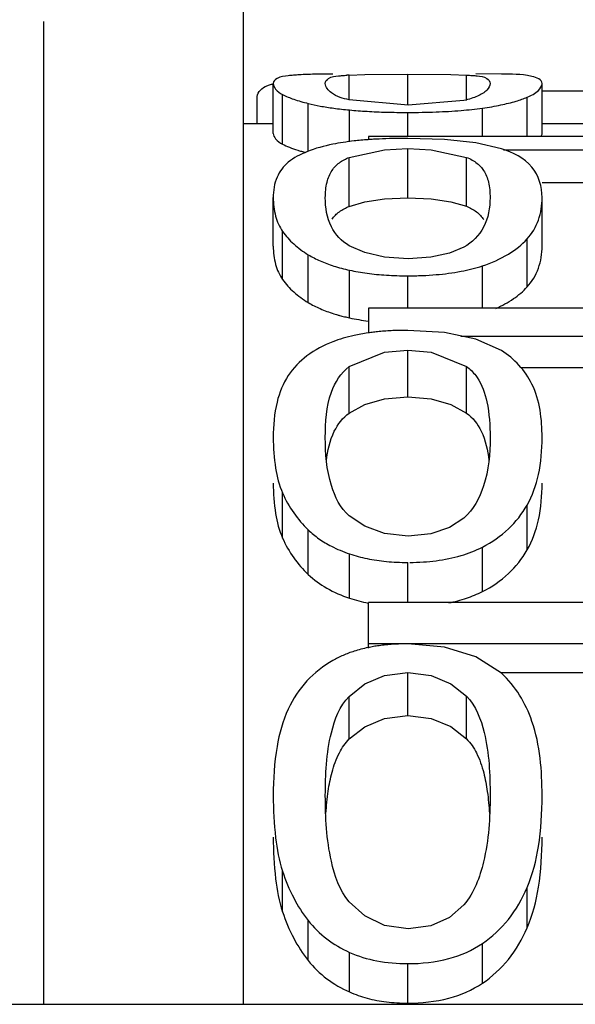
# Paper-space layout 'Sheet' of a CAD drawing. Header units: inches. Extents: x 0.2 to 10.8, y 0.2 to 8.3.
# Tile 400 of 545: x 7.3105 to 7.3238, y 4.6198 to 4.6434. Entities that reach past the tile are written whole.
import ezdxf

# ---------------------------------------------------------------- set-up
doc = ezdxf.new("R2010")
doc.units = ezdxf.units.IN
doc.header["$MEASUREMENT"] = 0
doc.layers.get('0').update_dxf_attribs({"lineweight": 5})

psp = doc.layouts.new('Sheet')

# ---------------------------------------------------------------- linework, layer by layer
at = {"color": 0, "linetype": 'ByBlock', "lineweight": -3}
for p, q in [((7.315877, 4.619786), (7.315877, 4.659785)), ((7.311077, 4.643397), (7.311077, 4.619786)), ((7.318416, 4.642106), (7.318789, 4.642118)), ((7.318416, 4.641512), (7.318416, 4.642106)), ((7.318789, 4.642118), (7.31982, 4.642126)), ((7.31982, 4.641385), (7.31982, 4.642126)), ((7.31982, 4.642126), (7.320859, 4.642118)), ((7.320859, 4.642118), (7.321232, 4.642106)), ((7.321232, 4.641497), (7.321232, 4.642106)), ((7.322071, 4.642126), (7.321458, 4.642133)), ((7.316592, 4.640707), (7.316592, 4.641905)), ((7.323048, 4.640707), (7.323048, 4.641905)), ((7.316815, 4.640447), (7.316815, 4.641641)), ((7.323048, 4.641732), (7.32425, 4.641732)), ((7.316201, 4.640934), (7.316201, 4.641546)), ((7.317432, 4.640271), (7.317432, 4.641425)), ((7.319834, 4.641385), (7.318417, 4.641512)), ((7.321169, 4.641497), (7.319834, 4.641385)), ((7.32269, 4.640632), (7.32269, 4.641574)), ((7.318423, 4.640507), (7.318423, 4.641268)), ((7.31982, 4.640632), (7.31982, 4.64121)), ((7.321615, 4.640632), (7.321615, 4.641313)), ((7.316592, 4.640935), (7.315877, 4.640935)), ((7.32425, 4.640935), (7.323048, 4.640935)), ((7.318877, 4.640632), (7.318877, 4.640551)), ((7.334877, 4.640632), (7.318877, 4.640632)), ((7.318416, 4.640128), (7.319261, 4.640314)), ((7.319261, 4.640314), (7.31982, 4.64034)), ((7.31982, 4.639161), (7.31982, 4.64034)), ((7.31982, 4.64034), (7.320387, 4.640314)), ((7.320387, 4.640314), (7.321232, 4.64013)), ((7.322119, 4.640312), (7.324957, 4.640312)), ((7.318416, 4.638952), (7.318416, 4.640128)), ((7.321232, 4.638954), (7.321232, 4.64013)), ((7.323048, 4.639524), (7.324176, 4.639524)), ((7.316592, 4.637997), (7.316592, 4.639163)), ((7.323048, 4.637997), (7.323048, 4.639163)), ((7.316815, 4.637195), (7.316815, 4.638351)), ((7.32269, 4.637017), (7.32269, 4.63817)), ((7.317432, 4.636642), (7.317432, 4.637791)), ((7.318423, 4.636275), (7.318423, 4.63742)), ((7.321615, 4.636504), (7.321615, 4.637524)), ((7.31982, 4.636504), (7.31982, 4.637285)), ((7.318877, 4.636504), (7.318877, 4.635906)), ((7.334877, 4.636504), (7.318877, 4.636504)), ((7.321097, 4.635839), (7.326047, 4.635839)), ((7.318416, 4.635103), (7.319261, 4.635451)), ((7.319261, 4.635451), (7.31982, 4.635501)), ((7.31982, 4.634378), (7.31982, 4.635501)), ((7.31982, 4.635501), (7.320387, 4.635451)), ((7.320387, 4.635451), (7.321232, 4.635106)), ((7.318416, 4.633986), (7.318416, 4.635103)), ((7.321232, 4.633989), (7.321232, 4.635106)), ((7.322543, 4.635086), (7.324581, 4.635086)), ((7.321455, 4.634887), (7.321488, 4.634841)), ((7.316815, 4.630986), (7.316815, 4.632068)), ((7.32269, 4.6307), (7.32269, 4.631779)), ((7.317432, 4.63011), (7.317432, 4.631182)), ((7.321615, 4.629701), (7.321615, 4.630767)), ((7.318423, 4.629541), (7.318423, 4.630606)), ((7.31982, 4.629438), (7.31982, 4.6304)), ((7.318877, 4.628343), (7.318877, 4.629438)), ((7.334877, 4.629438), (7.318877, 4.629438)), ((7.318877, 4.628449), (7.334877, 4.628449)), ((7.31982, 4.626723), (7.31982, 4.627754)), ((7.322071, 4.627754), (7.327942, 4.627754)), ((7.318416, 4.626159), (7.318416, 4.627183)), ((7.321232, 4.626163), (7.321232, 4.627188)), ((7.316815, 4.622006), (7.316815, 4.622982)), ((7.32269, 4.621622), (7.32269, 4.622593)), ((7.317432, 4.620835), (7.317432, 4.621796)), ((7.321615, 4.620292), (7.321615, 4.621247)), ((7.318423, 4.620082), (7.318423, 4.621034)), ((7.31982, 4.619814), (7.31982, 4.620763)), ((7.293877, 4.619786), (8.125877, 4.619786))]:
    psp.add_line(p, q, dxfattribs=at)
for points in [[(7.322071, 4.640334), (7.321458, 4.640477), (7.320701, 4.64056), (7.31982, 4.640586)], [(7.318416, 4.638952), (7.31879, 4.639062), (7.319262, 4.639136), (7.31982, 4.639161)], [(7.31982, 4.639161), (7.320386, 4.639136), (7.320858, 4.639063), (7.321232, 4.638954)], [(7.319834, 4.637694), (7.319267, 4.637735), (7.318792, 4.637847), (7.318417, 4.638009)], [(7.321169, 4.637973), (7.320824, 4.637826), (7.320379, 4.637729), (7.319834, 4.637694)], [(7.322071, 4.635488), (7.321458, 4.635762), (7.320701, 4.635924), (7.31982, 4.635975)], [(7.318416, 4.633986), (7.31879, 4.634191), (7.319262, 4.63433), (7.31982, 4.634378)], [(7.31982, 4.634378), (7.320386, 4.63433), (7.320858, 4.634193), (7.321232, 4.633989)], [(7.319834, 4.631031), (7.319267, 4.631093), (7.318792, 4.631269), (7.318417, 4.631523)], [(7.321169, 4.631466), (7.320824, 4.631236), (7.320379, 4.631084), (7.319834, 4.631031)], [(7.322071, 4.627737), (7.321458, 4.628133), (7.320701, 4.628368), (7.31982, 4.628444)], [(7.318416, 4.627183), (7.318789, 4.62748), (7.319261, 4.627683), (7.31982, 4.627754)], [(7.31982, 4.627754), (7.320387, 4.627683), (7.320859, 4.627483), (7.321232, 4.627188)], [(7.318416, 4.626159), (7.31879, 4.626453), (7.319262, 4.626652), (7.31982, 4.626723)], [(7.31982, 4.626723), (7.320386, 4.626653), (7.320858, 4.626456), (7.321232, 4.626163)], [(7.319834, 4.621596), (7.319267, 4.621679), (7.318792, 4.621912), (7.318417, 4.622251)], [(7.321169, 4.622175), (7.320824, 4.621869), (7.320379, 4.621667), (7.319834, 4.621596)]]:
    psp.add_lwpolyline(points, dxfattribs=at)
psp.add_arc((7.31874, 4.635113), 0.007001, 92.6535, 93.1141, dxfattribs=at)
for points, knots in [([(7.316953, 4.64209), (7.316861, 4.642079), (7.316717, 4.642077), (7.316592, 4.641955), (7.316592, 4.641905)], [0, 0, 0, 0, 0.646316, 1, 1, 1, 1]), ([(7.317217, 4.642112), (7.31717, 4.64211), (7.317082, 4.642104), (7.316994, 4.642095), (7.316953, 4.64209)], [0, 0, 0, 0, 0.532878, 1, 1, 1, 1]), ([(7.318024, 4.642132), (7.317876, 4.642131), (7.317607, 4.642128), (7.317338, 4.642119), (7.317217, 4.642112)], [0, 0, 0, 0, 0.550083, 1, 1, 1, 1]), ([(7.317842, 4.641905), (7.317842, 4.641954), (7.317941, 4.642075), (7.318077, 4.642078), (7.318158, 4.642087)], [0, 0, 0, 0, 0.375551, 1, 1, 1, 1]), ([(7.318158, 4.642087), (7.318189, 4.642091), (7.318257, 4.642097), (7.318324, 4.642101), (7.318359, 4.642103)], [0, 0, 0, 0, 0.470624, 1, 1, 1, 1]), ([(7.321232, 4.642106), (7.321278, 4.642104), (7.321363, 4.642099), (7.321449, 4.642092), (7.321488, 4.642087)], [0, 0, 0, 0, 0.536701, 1, 1, 1, 1]), ([(7.321488, 4.642087), (7.321568, 4.642078), (7.321704, 4.642075), (7.321799, 4.641953), (7.321799, 4.641905)], [0, 0, 0, 0, 0.622383, 1, 1, 1, 1]), ([(7.323048, 4.641905), (7.323048, 4.642004), (7.322601, 4.642151), (7.322316, 4.64212), (7.322071, 4.642126)], [0, 0, 0, 0, 0.287458, 1, 1, 1, 1]), ([(7.316201, 4.641546), (7.316201, 4.641603), (7.316238, 4.641728), (7.316344, 4.6418), (7.316401, 4.641829)], [0, 0, 0, 0, 0.470146, 1, 1, 1, 1]), ([(7.316401, 4.641829), (7.316427, 4.641841), (7.316483, 4.641865), (7.316541, 4.641884), (7.316571, 4.641892)], [0, 0, 0, 0, 0.470886, 1, 1, 1, 1]), ([(7.316592, 4.641905), (7.316592, 4.641856), (7.316651, 4.64174), (7.316753, 4.641674), (7.316815, 4.641641)], [0, 0, 0, 0, 0.411897, 1, 1, 1, 1]), ([(7.318417, 4.641512), (7.318266, 4.641544), (7.318034, 4.641606), (7.317842, 4.641816), (7.317842, 4.641905)], [0, 0, 0, 0, 0.635674, 1, 1, 1, 1]), ([(7.321799, 4.641905), (7.321799, 4.641847), (7.321711, 4.641706), (7.321579, 4.641637), (7.321496, 4.641601)], [0, 0, 0, 0, 0.391813, 1, 1, 1, 1]), ([(7.32269, 4.641574), (7.322787, 4.641615), (7.322939, 4.641687), (7.323048, 4.641842), (7.323048, 4.641905)], [0, 0, 0, 0, 0.625811, 1, 1, 1, 1]), ([(7.316815, 4.641641), (7.316901, 4.641596), (7.317104, 4.641514), (7.317314, 4.641454), (7.317432, 4.641425)], [0, 0, 0, 0, 0.442886, 1, 1, 1, 1]), ([(7.321496, 4.641601), (7.321448, 4.641579), (7.32134, 4.641539), (7.321229, 4.641511), (7.321169, 4.641497)], [0, 0, 0, 0, 0.462492, 1, 1, 1, 1]), ([(7.317432, 4.641425), (7.317526, 4.641401), (7.317729, 4.641358), (7.317934, 4.641326), (7.318044, 4.641312)], [0, 0, 0, 0, 0.465031, 1, 1, 1, 1]), ([(7.321615, 4.641313), (7.321764, 4.641334), (7.322036, 4.64138), (7.322304, 4.641445), (7.322424, 4.64148)], [0, 0, 0, 0, 0.54631, 1, 1, 1, 1]), ([(7.322424, 4.64148), (7.322472, 4.641495), (7.322561, 4.641523), (7.322649, 4.641557), (7.32269, 4.641574)], [0, 0, 0, 0, 0.52785, 1, 1, 1, 1]), ([(7.318044, 4.641312), (7.318105, 4.641303), (7.318231, 4.641288), (7.318358, 4.641274), (7.318423, 4.641268)], [0, 0, 0, 0, 0.485268, 1, 1, 1, 1]), ([(7.318423, 4.641268), (7.318492, 4.641262), (7.318633, 4.64125), (7.318774, 4.64124), (7.318847, 4.641236)], [0, 0, 0, 0, 0.488334, 1, 1, 1, 1]), ([(7.318847, 4.641236), (7.318922, 4.641232), (7.319076, 4.641224), (7.319231, 4.641218), (7.319309, 4.641216)], [0, 0, 0, 0, 0.489288, 1, 1, 1, 1]), ([(7.319309, 4.641216), (7.319393, 4.641214), (7.319563, 4.641211), (7.319733, 4.64121), (7.31982, 4.64121)], [0, 0, 0, 0, 0.489931, 1, 1, 1, 1]), ([(7.31982, 4.64121), (7.319937, 4.64121), (7.320165, 4.641211), (7.320392, 4.641218), (7.320503, 4.641222)], [0, 0, 0, 0, 0.514968, 1, 1, 1, 1]), ([(7.320503, 4.641222), (7.320702, 4.641229), (7.321074, 4.64125), (7.321444, 4.641289), (7.321615, 4.641313)], [0, 0, 0, 0, 0.536996, 1, 1, 1, 1]), ([(7.316592, 4.640707), (7.316592, 4.640659), (7.316651, 4.640544), (7.316753, 4.640479), (7.316815, 4.640447)], [0, 0, 0, 0, 0.410496, 1, 1, 1, 1]), ([(7.32303, 4.640634), (7.323036, 4.640646), (7.323045, 4.64067), (7.323048, 4.640695), (7.323048, 4.640707)], [0, 0, 0, 0, 0.518975, 1, 1, 1, 1]), ([(7.316815, 4.640447), (7.316868, 4.64042), (7.316988, 4.640367), (7.317111, 4.640324), (7.317178, 4.640303)], [0, 0, 0, 0, 0.458657, 1, 1, 1, 1]), ([(7.318024, 4.640445), (7.317812, 4.640402), (7.317436, 4.640304), (7.317086, 4.640121), (7.316953, 4.640012)], [0, 0, 0, 0, 0.55683, 1, 1, 1, 1]), ([(7.318534, 4.640524), (7.318445, 4.640514), (7.318275, 4.640492), (7.318105, 4.640462), (7.318024, 4.640445)], [0, 0, 0, 0, 0.518672, 1, 1, 1, 1]), ([(7.318868, 4.640555), (7.318811, 4.640551), (7.3187, 4.640542), (7.318589, 4.64053), (7.318534, 4.640524)], [0, 0, 0, 0, 0.509896, 1, 1, 1, 1]), ([(7.319132, 4.640571), (7.319087, 4.640569), (7.319, 4.640564), (7.318912, 4.640558), (7.318868, 4.640555)], [0, 0, 0, 0, 0.506867, 1, 1, 1, 1]), ([(7.31982, 4.640586), (7.319702, 4.640586), (7.319473, 4.640584), (7.319243, 4.640576), (7.319132, 4.640571)], [0, 0, 0, 0, 0.515019, 1, 1, 1, 1]), ([(7.317178, 4.640303), (7.317209, 4.640294), (7.317274, 4.640275), (7.317338, 4.640257), (7.317371, 4.640248)], [0, 0, 0, 0, 0.486831, 1, 1, 1, 1]), ([(7.323048, 4.639163), (7.323048, 4.639421), (7.32288, 4.640002), (7.322342, 4.640247), (7.322071, 4.640334)], [0, 0, 0, 0, 0.475817, 1, 1, 1, 1]), ([(7.316953, 4.640012), (7.316838, 4.639917), (7.316636, 4.639654), (7.316592, 4.63933), (7.316592, 4.639163)], [0, 0, 0, 0, 0.471701, 1, 1, 1, 1]), ([(7.318003, 4.639816), (7.318051, 4.639886), (7.318174, 4.640015), (7.318332, 4.640096), (7.318416, 4.640128)], [0, 0, 0, 0, 0.48534, 1, 1, 1, 1]), ([(7.321232, 4.64013), (7.321279, 4.640112), (7.321369, 4.640071), (7.321451, 4.640016), (7.321488, 4.639986)], [0, 0, 0, 0, 0.514952, 1, 1, 1, 1]), ([(7.321488, 4.639986), (7.321518, 4.639962), (7.321573, 4.639909), (7.32162, 4.639849), (7.321641, 4.639817)], [0, 0, 0, 0, 0.498998, 1, 1, 1, 1]), ([(7.317842, 4.639163), (7.317842, 4.639287), (7.31786, 4.639515), (7.317947, 4.639731), (7.318003, 4.639816)], [0, 0, 0, 0, 0.549121, 1, 1, 1, 1]), ([(7.321641, 4.639817), (7.321697, 4.639732), (7.321781, 4.639516), (7.321799, 4.639287), (7.321799, 4.639163)], [0, 0, 0, 0, 0.449741, 1, 1, 1, 1]), ([(7.316592, 4.639163), (7.316592, 4.639013), (7.316622, 4.638727), (7.316738, 4.638461), (7.316815, 4.638351)], [0, 0, 0, 0, 0.527483, 1, 1, 1, 1]), ([(7.318417, 4.638009), (7.318234, 4.638109), (7.31791, 4.638464), (7.317842, 4.638925), (7.317842, 4.639163)], [0, 0, 0, 0, 0.4674, 1, 1, 1, 1]), ([(7.321799, 4.639163), (7.321799, 4.638921), (7.321715, 4.638439), (7.321366, 4.638082), (7.321169, 4.637973)], [0, 0, 0, 0, 0.516621, 1, 1, 1, 1]), ([(7.32269, 4.63817), (7.322808, 4.638301), (7.322996, 4.638618), (7.323048, 4.638981), (7.323048, 4.639163)], [0, 0, 0, 0, 0.492073, 1, 1, 1, 1]), ([(7.318004, 4.638643), (7.318051, 4.638713), (7.318175, 4.63884), (7.318332, 4.63892), (7.318416, 4.638952)], [0, 0, 0, 0, 0.484452, 1, 1, 1, 1]), ([(7.321232, 4.638954), (7.321317, 4.638921), (7.321476, 4.63884), (7.3216, 4.638708), (7.321646, 4.638636)], [0, 0, 0, 0, 0.515854, 1, 1, 1, 1]), ([(7.316815, 4.638351), (7.316892, 4.638241), (7.317081, 4.638032), (7.317308, 4.637867), (7.317432, 4.637791)], [0, 0, 0, 0, 0.479969, 1, 1, 1, 1]), ([(7.321615, 4.637524), (7.321831, 4.637597), (7.322222, 4.637763), (7.322561, 4.638027), (7.32269, 4.63817)], [0, 0, 0, 0, 0.541423, 1, 1, 1, 1]), ([(7.316592, 4.637997), (7.316592, 4.637849), (7.316622, 4.637567), (7.316739, 4.637304), (7.316815, 4.637195)], [0, 0, 0, 0, 0.527016, 1, 1, 1, 1]), ([(7.32269, 4.637017), (7.322808, 4.637146), (7.322996, 4.637459), (7.323048, 4.637818), (7.323048, 4.637997)], [0, 0, 0, 0, 0.492773, 1, 1, 1, 1]), ([(7.317432, 4.637791), (7.317523, 4.637736), (7.317722, 4.637633), (7.317933, 4.637556), (7.318044, 4.63752)], [0, 0, 0, 0, 0.475967, 1, 1, 1, 1]), ([(7.318044, 4.63752), (7.318105, 4.637501), (7.318231, 4.637465), (7.318358, 4.637434), (7.318423, 4.63742)], [0, 0, 0, 0, 0.487702, 1, 1, 1, 1]), ([(7.318423, 4.63742), (7.318492, 4.637405), (7.318632, 4.637377), (7.318774, 4.637355), (7.318847, 4.637345)], [0, 0, 0, 0, 0.489816, 1, 1, 1, 1]), ([(7.318847, 4.637345), (7.318922, 4.637335), (7.319076, 4.637318), (7.319231, 4.637306), (7.319309, 4.637301)], [0, 0, 0, 0, 0.489985, 1, 1, 1, 1]), ([(7.320503, 4.637313), (7.320703, 4.637329), (7.321079, 4.637378), (7.321447, 4.637469), (7.321615, 4.637524)], [0, 0, 0, 0, 0.532379, 1, 1, 1, 1]), ([(7.316815, 4.637195), (7.316892, 4.637087), (7.317081, 4.63688), (7.317308, 4.636717), (7.317432, 4.636642)], [0, 0, 0, 0, 0.47937, 1, 1, 1, 1]), ([(7.319309, 4.637301), (7.319393, 4.637295), (7.319563, 4.637288), (7.319733, 4.637285), (7.31982, 4.637285)], [0, 0, 0, 0, 0.49012, 1, 1, 1, 1]), ([(7.31982, 4.637285), (7.319937, 4.637285), (7.320165, 4.63729), (7.320393, 4.637303), (7.320503, 4.637313)], [0, 0, 0, 0, 0.514627, 1, 1, 1, 1]), ([(7.321937, 4.636501), (7.322086, 4.636567), (7.322357, 4.636712), (7.322593, 4.636911), (7.32269, 4.637017)], [0, 0, 0, 0, 0.530378, 1, 1, 1, 1]), ([(7.317432, 4.636642), (7.317523, 4.636587), (7.317723, 4.636486), (7.317933, 4.636409), (7.318045, 4.636374)], [0, 0, 0, 0, 0.475687, 1, 1, 1, 1]), ([(7.318045, 4.636374), (7.318067, 4.636367), (7.318113, 4.636353), (7.31816, 4.63634), (7.318183, 4.636334)], [0, 0, 0, 0, 0.495278, 1, 1, 1, 1]), ([(7.318183, 4.636334), (7.318222, 4.636323), (7.318302, 4.636302), (7.318382, 4.636284), (7.318423, 4.636275)], [0, 0, 0, 0, 0.492381, 1, 1, 1, 1]), ([(7.318423, 4.636275), (7.318496, 4.636259), (7.318647, 4.63623), (7.318799, 4.636208), (7.318876, 4.636198)], [0, 0, 0, 0, 0.489103, 1, 1, 1, 1]), ([(7.318868, 4.635914), (7.318811, 4.635906), (7.3187, 4.635888), (7.318588, 4.635866), (7.318534, 4.635854)], [0, 0, 0, 0, 0.508676, 1, 1, 1, 1]), ([(7.319132, 4.635945), (7.319087, 4.635941), (7.318999, 4.635932), (7.318912, 4.63592), (7.318868, 4.635914)], [0, 0, 0, 0, 0.50635, 1, 1, 1, 1]), ([(7.31982, 4.635975), (7.319702, 4.635975), (7.319472, 4.635971), (7.319243, 4.635956), (7.319132, 4.635945)], [0, 0, 0, 0, 0.514634, 1, 1, 1, 1]), ([(7.318024, 4.635702), (7.317804, 4.635615), (7.317396, 4.635404), (7.317073, 4.63507), (7.316953, 4.634889)], [0, 0, 0, 0, 0.521669, 1, 1, 1, 1]), ([(7.318534, 4.635854), (7.318445, 4.635835), (7.318273, 4.635791), (7.318104, 4.635733), (7.318024, 4.635702)], [0, 0, 0, 0, 0.514408, 1, 1, 1, 1]), ([(7.323048, 4.633402), (7.323048, 4.633836), (7.322955, 4.634667), (7.322381, 4.635299), (7.322071, 4.635488)], [0, 0, 0, 0, 0.544198, 1, 1, 1, 1]), ([(7.317842, 4.633402), (7.317842, 4.633767), (7.317872, 4.634391), (7.318212, 4.634958), (7.318416, 4.635103)], [0, 0, 0, 0, 0.593318, 1, 1, 1, 1]), ([(7.321232, 4.635106), (7.321274, 4.635077), (7.321354, 4.635009), (7.321423, 4.63493), (7.321455, 4.634887)], [0, 0, 0, 0, 0.492945, 1, 1, 1, 1]), ([(7.316953, 4.634889), (7.316825, 4.634697), (7.316632, 4.634206), (7.316592, 4.633687), (7.316592, 4.633402)], [0, 0, 0, 0, 0.448207, 1, 1, 1, 1]), ([(7.321488, 4.634841), (7.321606, 4.634667), (7.321771, 4.634185), (7.321799, 4.633688), (7.321799, 4.633402)], [0, 0, 0, 0, 0.423577, 1, 1, 1, 1]), ([(7.31787, 4.632842), (7.317899, 4.633084), (7.317986, 4.633516), (7.318262, 4.633878), (7.318416, 4.633986)], [0, 0, 0, 0, 0.564969, 1, 1, 1, 1]), ([(7.321232, 4.633989), (7.321384, 4.633882), (7.321657, 4.633522), (7.321742, 4.633094), (7.32177, 4.632853)], [0, 0, 0, 0, 0.434838, 1, 1, 1, 1]), ([(7.316592, 4.633402), (7.316592, 4.633155), (7.316619, 4.6327), (7.316733, 4.632256), (7.316815, 4.632068)], [0, 0, 0, 0, 0.54672, 1, 1, 1, 1]), ([(7.318417, 4.631523), (7.318204, 4.631706), (7.31789, 4.632344), (7.317842, 4.633015), (7.317842, 4.633402)], [0, 0, 0, 0, 0.420272, 1, 1, 1, 1]), ([(7.321799, 4.633402), (7.321799, 4.63301), (7.321741, 4.632312), (7.321396, 4.631665), (7.321169, 4.631466)], [0, 0, 0, 0, 0.565348, 1, 1, 1, 1]), ([(7.32269, 4.631779), (7.322818, 4.632004), (7.323004, 4.632542), (7.323048, 4.633103), (7.323048, 4.633402)], [0, 0, 0, 0, 0.464742, 1, 1, 1, 1]), ([(7.316592, 4.632305), (7.316592, 4.63206), (7.316619, 4.631611), (7.316733, 4.631172), (7.316815, 4.630986)], [0, 0, 0, 0, 0.54652, 1, 1, 1, 1]), ([(7.32269, 4.6307), (7.322818, 4.630923), (7.323004, 4.631454), (7.323048, 4.632009), (7.323048, 4.632305)], [0, 0, 0, 0, 0.46507, 1, 1, 1, 1]), ([(7.316815, 4.632068), (7.316888, 4.6319), (7.317065, 4.631581), (7.317303, 4.631305), (7.317432, 4.631182)], [0, 0, 0, 0, 0.50508, 1, 1, 1, 1]), ([(7.321615, 4.630767), (7.321841, 4.630883), (7.322258, 4.631168), (7.32257, 4.631567), (7.32269, 4.631779)], [0, 0, 0, 0, 0.510422, 1, 1, 1, 1]), ([(7.317432, 4.631182), (7.317512, 4.631105), (7.317689, 4.63096), (7.317884, 4.630843), (7.317987, 4.63079)], [0, 0, 0, 0, 0.490558, 1, 1, 1, 1]), ([(7.316815, 4.630986), (7.316888, 4.63082), (7.317065, 4.630505), (7.317303, 4.630232), (7.317432, 4.63011)], [0, 0, 0, 0, 0.504527, 1, 1, 1, 1]), ([(7.317987, 4.63079), (7.318055, 4.630754), (7.318199, 4.630688), (7.318347, 4.630632), (7.318423, 4.630606)], [0, 0, 0, 0, 0.490008, 1, 1, 1, 1]), ([(7.320503, 4.630442), (7.320705, 4.630468), (7.321087, 4.630543), (7.321451, 4.630683), (7.321615, 4.630767)], [0, 0, 0, 0, 0.525215, 1, 1, 1, 1]), ([(7.321615, 4.629701), (7.32184, 4.629815), (7.322257, 4.630096), (7.32257, 4.63049), (7.32269, 4.6307)], [0, 0, 0, 0, 0.511279, 1, 1, 1, 1]), ([(7.318423, 4.630606), (7.318561, 4.630559), (7.318854, 4.630482), (7.319154, 4.630438), (7.319309, 4.630423)], [0, 0, 0, 0, 0.483173, 1, 1, 1, 1]), ([(7.319309, 4.630423), (7.319393, 4.630416), (7.319563, 4.630404), (7.319733, 4.6304), (7.31982, 4.6304)], [0, 0, 0, 0, 0.490432, 1, 1, 1, 1]), ([(7.319872, 4.6304), (7.31998, 4.630401), (7.320191, 4.630409), (7.320401, 4.630429), (7.320503, 4.630442)], [0, 0, 0, 0, 0.513052, 1, 1, 1, 1]), ([(7.317432, 4.63011), (7.317565, 4.629984), (7.317879, 4.629756), (7.318234, 4.629604), (7.318423, 4.629541)], [0, 0, 0, 0, 0.479446, 1, 1, 1, 1]), ([(7.318423, 4.629541), (7.318496, 4.629517), (7.318646, 4.629472), (7.318798, 4.629438), (7.318876, 4.629423)], [0, 0, 0, 0, 0.491491, 1, 1, 1, 1]), ([(7.320807, 4.629428), (7.320952, 4.629458), (7.321228, 4.62953), (7.321493, 4.629639), (7.321615, 4.629701)], [0, 0, 0, 0, 0.518522, 1, 1, 1, 1]), ([(7.318868, 4.628354), (7.318811, 4.628343), (7.318699, 4.628316), (7.318588, 4.628284), (7.318534, 4.628267)], [0, 0, 0, 0, 0.506929, 1, 1, 1, 1]), ([(7.319132, 4.6284), (7.319087, 4.628394), (7.318999, 4.62838), (7.318911, 4.628363), (7.318868, 4.628354)], [0, 0, 0, 0, 0.505582, 1, 1, 1, 1]), ([(7.31982, 4.628444), (7.319702, 4.628444), (7.319472, 4.628437), (7.319243, 4.628415), (7.319132, 4.6284)], [0, 0, 0, 0, 0.514045, 1, 1, 1, 1]), ([(7.318534, 4.628267), (7.318444, 4.628238), (7.31827, 4.628173), (7.318103, 4.62809), (7.318024, 4.628045)], [0, 0, 0, 0, 0.508892, 1, 1, 1, 1]), ([(7.318024, 4.628045), (7.317794, 4.627913), (7.317364, 4.62758), (7.317067, 4.627123), (7.316953, 4.626879)], [0, 0, 0, 0, 0.494951, 1, 1, 1, 1]), ([(7.323048, 4.624799), (7.323048, 4.625399), (7.32297, 4.626471), (7.322413, 4.627435), (7.322071, 4.627737)], [0, 0, 0, 0, 0.568456, 1, 1, 1, 1]), ([(7.317842, 4.624799), (7.317842, 4.625305), (7.317877, 4.626131), (7.318188, 4.626952), (7.318416, 4.627183)], [0, 0, 0, 0, 0.609144, 1, 1, 1, 1]), ([(7.321232, 4.627188), (7.321459, 4.626957), (7.321767, 4.626132), (7.321799, 4.625306), (7.321799, 4.624799)], [0, 0, 0, 0, 0.389965, 1, 1, 1, 1]), ([(7.316953, 4.626879), (7.31682, 4.626595), (7.316633, 4.625902), (7.316592, 4.625193), (7.316592, 4.624799)], [0, 0, 0, 0, 0.443083, 1, 1, 1, 1]), ([(7.318004, 4.625361), (7.318047, 4.625521), (7.318147, 4.625808), (7.318319, 4.626062), (7.318416, 4.626159)], [0, 0, 0, 0, 0.549084, 1, 1, 1, 1]), ([(7.321232, 4.626163), (7.32133, 4.626065), (7.321505, 4.625803), (7.321604, 4.625508), (7.321646, 4.625343)], [0, 0, 0, 0, 0.449578, 1, 1, 1, 1]), ([(7.317858, 4.62437), (7.317868, 4.62455), (7.3179, 4.624883), (7.317964, 4.625212), (7.318004, 4.625361)], [0, 0, 0, 0, 0.539265, 1, 1, 1, 1]), ([(7.321646, 4.625343), (7.321684, 4.625196), (7.321744, 4.624871), (7.321773, 4.624543), (7.321784, 4.624366)], [0, 0, 0, 0, 0.461312, 1, 1, 1, 1]), ([(7.316592, 4.624799), (7.316592, 4.62446), (7.316619, 4.623848), (7.316731, 4.623242), (7.316815, 4.622982)], [0, 0, 0, 0, 0.553444, 1, 1, 1, 1]), ([(7.318417, 4.622251), (7.318184, 4.622519), (7.317889, 4.623397), (7.317842, 4.624272), (7.317842, 4.624799)], [0, 0, 0, 0, 0.402298, 1, 1, 1, 1]), ([(7.321799, 4.624799), (7.321799, 4.624267), (7.321745, 4.623357), (7.321415, 4.622463), (7.321169, 4.622175)], [0, 0, 0, 0, 0.584208, 1, 1, 1, 1]), ([(7.32269, 4.622593), (7.322823, 4.622907), (7.323006, 4.623642), (7.323048, 4.624391), (7.323048, 4.624799)], [0, 0, 0, 0, 0.454984, 1, 1, 1, 1]), ([(7.316592, 4.623802), (7.316592, 4.623468), (7.316619, 4.622862), (7.316731, 4.622263), (7.316815, 4.622006)], [0, 0, 0, 0, 0.553331, 1, 1, 1, 1]), ([(7.32269, 4.621622), (7.322823, 4.621932), (7.323006, 4.622658), (7.323048, 4.623399), (7.323048, 4.623802)], [0, 0, 0, 0, 0.455175, 1, 1, 1, 1]), ([(7.316815, 4.622982), (7.316886, 4.622761), (7.317056, 4.622345), (7.317299, 4.621966), (7.317432, 4.621796)], [0, 0, 0, 0, 0.518437, 1, 1, 1, 1]), ([(7.321615, 4.621247), (7.32185, 4.621407), (7.322283, 4.621809), (7.322575, 4.62232), (7.32269, 4.622593)], [0, 0, 0, 0, 0.488758, 1, 1, 1, 1]), ([(7.316815, 4.622006), (7.316886, 4.621788), (7.317057, 4.621376), (7.317299, 4.621002), (7.317432, 4.620835)], [0, 0, 0, 0, 0.518005, 1, 1, 1, 1]), ([(7.317432, 4.621796), (7.31756, 4.621633), (7.317863, 4.621334), (7.31823, 4.621121), (7.318423, 4.621034)], [0, 0, 0, 0, 0.495364, 1, 1, 1, 1]), ([(7.321615, 4.620292), (7.321849, 4.620449), (7.322282, 4.620846), (7.322574, 4.621352), (7.32269, 4.621622)], [0, 0, 0, 0, 0.48959, 1, 1, 1, 1]), ([(7.31982, 4.620763), (7.320153, 4.620763), (7.320784, 4.620827), (7.321372, 4.621082), (7.321615, 4.621247)], [0, 0, 0, 0, 0.531463, 1, 1, 1, 1]), ([(7.318423, 4.621034), (7.318631, 4.620941), (7.319092, 4.620802), (7.319571, 4.620763), (7.31982, 4.620763)], [0, 0, 0, 0, 0.477676, 1, 1, 1, 1]), ([(7.317432, 4.620835), (7.317561, 4.620673), (7.317863, 4.620377), (7.31823, 4.620167), (7.318423, 4.620082)], [0, 0, 0, 0, 0.494671, 1, 1, 1, 1]), ([(7.318423, 4.620082), (7.31856, 4.620021), (7.318851, 4.61992), (7.319153, 4.619863), (7.319309, 4.619844)], [0, 0, 0, 0, 0.48708, 1, 1, 1, 1]), ([(7.31982, 4.619814), (7.320153, 4.619814), (7.320784, 4.619877), (7.321371, 4.620129), (7.321615, 4.620292)], [0, 0, 0, 0, 0.531911, 1, 1, 1, 1]), ([(7.319309, 4.619844), (7.319392, 4.619834), (7.319562, 4.619818), (7.319733, 4.619814), (7.31982, 4.619814)], [0, 0, 0, 0, 0.490799, 1, 1, 1, 1])]:
    psp.add_open_spline(points, degree=3, knots=knots, dxfattribs=at)

doc.saveas('drawing.dxf')
